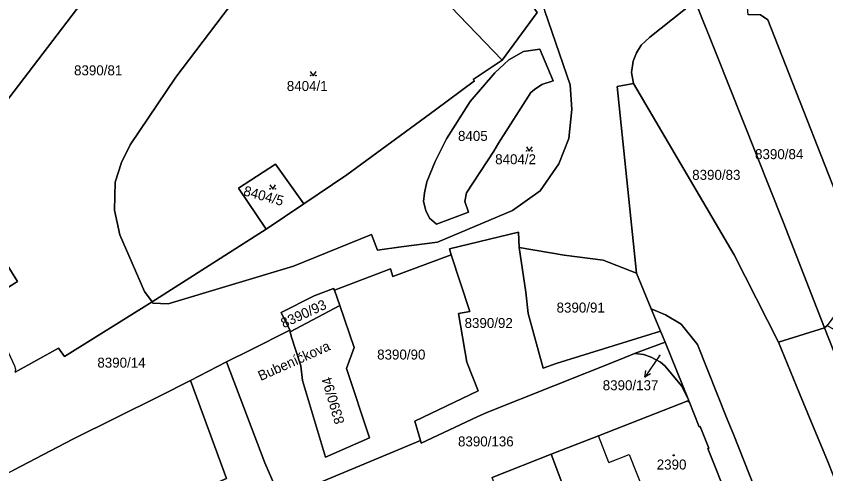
# Model space of a CAD drawing. Extents: x -596233 to -595156, y -1161235 to -1159375.
# Drawn here: x -595651.9 to -595514, y -1160317.5 to -1160239.5 of the extents above; entities that cross this region are included whole.
import ezdxf

# ---------------------------------------------------------------- set-up
doc = ezdxf.new("R2010")
doc.units = 0
for name, color, linetype in [('KN_CAR_KR', 7, 'Continuous'), ('KN_KULTURY', 7, 'Continuous'), ('KN_PARC_CIS_POM', 7, 'Continuous'), ('KN_PARC_CIS_POZ', 7, 'Continuous'), ('KN_PARC_CIS_STAV', 7, 'Continuous'), ('KN_PARC_PLOCHA', 7, 'Continuous'), ('KN_ULICE', 7, 'Continuous'), ('PARC_C_SIPKA', 7, 'Continuous'), ('parcely_l', 7, 'Continuous')]:
    doc.layers.add(name, color=color, linetype=linetype)

msp = doc.modelspace()

# ---------------------------------------------------------------- linework, layer by layer
at = {"layer": 'KN_CAR_KR'}
for points in [[(-595550.98, -1160315.59), (-595552.77, -1160311.01)], [(-595550.98, -1160315.59), (-595547.51, -1160314.19)], [(-595547.51, -1160314.19), (-595542.51, -1160326.8)]]:
    msp.add_lwpolyline(points, dxfattribs=at)
at = {"layer": 'KN_KULTURY'}
for points in [[(-595601.8418, -1160248.8916), (-595601.3418, -1160249.6416), (-595600.8418, -1160248.8916)], [(-595565.0318, -1160261.7316), (-595564.5318, -1160262.4816), (-595564.0318, -1160261.7316)], [(-595608.7418, -1160268.2216), (-595608.2418, -1160268.9716), (-595607.7418, -1160268.2216)]]:
    msp.add_lwpolyline(points, dxfattribs=at)
for centre, radius in [((-595601.792, -1160249.5914), 0.05), ((-595600.8926, -1160249.5914), 0.05), ((-595564.982, -1160262.4314), 0.05), ((-595564.0826, -1160262.4314), 0.05), ((-595608.692, -1160268.9214), 0.05), ((-595607.7926, -1160268.9214), 0.05), ((-595539.94, -1160314.35), 0.09), ((-595539.94, -1160314.35), 0.0398)]:
    msp.add_circle(centre, radius, dxfattribs=at)
at = {"layer": 'KN_PARC_PLOCHA'}
for points in [[(-595611.84, -1160199.17), (-595663.11, -1160266.4), (-595666.1, -1160261.57), (-595679.19, -1160272.97), (-595679.59, -1160272.6), (-595675.19, -1160265.8), (-595671.91, -1160259.87), (-595670.63, -1160255.59), (-595668.7, -1160243.96), (-595668.65, -1160243.58), (-595654.85, -1160232.78), (-595651.39, -1160230), (-595648.51, -1160231.05), (-595642.42, -1160222.76), (-595636.64, -1160218.1), (-595613.21, -1160197.7)], [(-595598.02, -1160214.57), (-595599.45, -1160216.49), (-595624.75, -1160249.88), (-595632.54, -1160261.41), (-595633.97, -1160264.44), (-595635.1, -1160267.78), (-595635.19, -1160272.54), (-595634.26, -1160276.74), (-595630.06, -1160286.42), (-595628.79, -1160288.18), (-595643.68, -1160297.49), (-595644.7, -1160296.06), (-595652.11, -1160300.18), (-595651.98, -1160299.7), (-595652.14, -1160299.16), (-595657.27, -1160288.17), (-595651.73, -1160284.73), (-595663.11, -1160266.4), (-595611.84, -1160199.17), (-595603.47, -1160208.11)], [(-595579.26, -1160215.55), (-595573.45, -1160223.77), (-595563.87, -1160237.88), (-595563.21, -1160238.85), (-595569.13, -1160246.99), (-595583.76, -1160231.77), (-595585.32, -1160229.68), (-595585.53, -1160229.35), (-595595.33, -1160217.99), (-595596.99, -1160215.79), (-595598.02, -1160214.57), (-595593.33, -1160208.24), (-595595.48, -1160204.13), (-595592.83, -1160200.47), (-595590.4, -1160202.98)], [(-595569.13, -1160246.99), (-595574.08, -1160250.26), (-595573.88, -1160250.52), (-595580.51, -1160255.46), (-595595.63, -1160266.52), (-595602.96, -1160271.46), (-595607.74, -1160264.71), (-595614.05, -1160268.81), (-595609.35, -1160275.78), (-595628.79, -1160288.18), (-595630.06, -1160286.42), (-595634.26, -1160276.74), (-595635.19, -1160272.54), (-595635.1, -1160267.78), (-595633.97, -1160264.44), (-595632.54, -1160261.41), (-595624.75, -1160249.88), (-595599.45, -1160216.49), (-595598.02, -1160214.57), (-595596.99, -1160215.79), (-595595.33, -1160217.99), (-595585.53, -1160229.35), (-595585.32, -1160229.68), (-595583.76, -1160231.77)], [(-595514.28, -1160292.6), (-595522.09, -1160295.05), (-595529.63, -1160280.14), (-595546.77, -1160250.95), (-595547.12, -1160249.06), (-595546.87, -1160247.17), (-595546.29, -1160245.74), (-595545.46, -1160244.4), (-595544.03, -1160243.06), (-595536.26, -1160236.91), (-595532.71, -1160245.83), (-595521.32, -1160274.53)], [(-595574.89, -1160272.87), (-595580.33, -1160274.92), (-595581.51, -1160273.9), (-595582.15, -1160272.59), (-595582.53, -1160271.06), (-595582.38, -1160269.61), (-595581.98, -1160267.74), (-595580.59, -1160264.24), (-595578.61, -1160260.4), (-595574.63, -1160254.01), (-595570.41, -1160249.11), (-595568.01, -1160246.92), (-595565.5, -1160245.5), (-595562.73, -1160245.08), (-595560.48, -1160250.5), (-595562.39, -1160251.14), (-595563.65, -1160251.98), (-595564.25, -1160252.49), (-595569.76, -1160261.15), (-595570.55, -1160262.48), (-595575.22, -1160269.61), (-595575.51, -1160271.05)], [(-595574.89, -1160272.87), (-595575.51, -1160271.05), (-595575.22, -1160269.61), (-595570.55, -1160262.48), (-595569.76, -1160261.15), (-595564.25, -1160252.49), (-595563.65, -1160251.98), (-595562.39, -1160251.14), (-595560.48, -1160250.5), (-595562.73, -1160245.08), (-595565.5, -1160245.5), (-595568.01, -1160246.92), (-595570.41, -1160249.11), (-595574.63, -1160254.01), (-595578.61, -1160260.4), (-595580.59, -1160264.24), (-595581.98, -1160267.74), (-595582.38, -1160269.61), (-595582.53, -1160271.06), (-595582.15, -1160272.59), (-595581.51, -1160273.9), (-595580.33, -1160274.92)], [(-595602.96, -1160271.46), (-595609.35, -1160275.78), (-595614.05, -1160268.81), (-595607.74, -1160264.71)], [(-595657.27, -1160288.17), (-595663.79, -1160274.2), (-595675.03, -1160289.01), (-595683.76, -1160298.89), (-595685.63, -1160301.53), (-595685.97, -1160302.22), (-595688.26, -1160298.87), (-595683.41, -1160292.39), (-595670.85, -1160276.55), (-595663.11, -1160266.4), (-595651.73, -1160284.73)], [(-595566.27, -1160278.89), (-595565.11, -1160286.52), (-595564.75, -1160290.16), (-595562.16, -1160299.5), (-595559.93, -1160298.68), (-595542.19, -1160293.19), (-595541.42, -1160295.03), (-595546.59, -1160297), (-595548.97, -1160297.96), (-595571.78, -1160307.07), (-595573.42, -1160307.8), (-595582.94, -1160312.29), (-595583.07, -1160311.82), (-595584.03, -1160308.54), (-595573.22, -1160303.37), (-595575.18, -1160298.46), (-595576.61, -1160290.17), (-595574.69, -1160289.84), (-595577.84, -1160280.15), (-595578.15, -1160279.17), (-595566.36, -1160276.3)], [(-595546.3, -1160283.31), (-595543.78, -1160289.37), (-595542.19, -1160293.19), (-595559.93, -1160298.68), (-595562.16, -1160299.5), (-595564.75, -1160290.16), (-595565.11, -1160286.52), (-595566.27, -1160278.89), (-595558.59, -1160280.23), (-595551.96, -1160281.09)], [(-595597.71, -1160286.18), (-595596.82, -1160288.78), (-595605.25, -1160293.32), (-595605.33, -1160293.03), (-595606.78, -1160290.01), (-595601.15, -1160287.18), (-595597.87, -1160285.91)], [(-595605.25, -1160293.32), (-595596.82, -1160288.78), (-595594.35, -1160295.95), (-595595.66, -1160299.53), (-595591.78, -1160311.37), (-595599.23, -1160314.68), (-595603.19, -1160301.57), (-595603.44, -1160299.08), (-595605.07, -1160294.03)], [(-595488.42, -1160357.8), (-595483.88, -1160369.22), (-595491.65, -1160371.85), (-595509.16, -1160326.51), (-595511.56, -1160320.72), (-595513.74, -1160315.29), (-595516.45, -1160308.75), (-595518.49, -1160303.81), (-595522.09, -1160295.05), (-595514.28, -1160292.6), (-595509.38, -1160305.03), (-595497.6, -1160334.5), (-595490.11, -1160353.55)], [(-595505.22, -1160298.13), (-595505.24, -1160299.15), (-595496.97, -1160319.76), (-595494.11, -1160326.88), (-595483.07, -1160354.4), (-595483.85, -1160353.15), (-595486.53, -1160354.45), (-595478.53, -1160367.41), (-595482.66, -1160368.81), (-595487.57, -1160359.24), (-595488.42, -1160357.8), (-595490.11, -1160353.55), (-595497.6, -1160334.5), (-595509.38, -1160305.03), (-595514.28, -1160292.6), (-595513.78, -1160292.19), (-595511.53, -1160293.52), (-595508.15, -1160295.89)], [(-595537.38, -1160305.01), (-595538.55, -1160302.57), (-595541.47, -1160299.1), (-595542.2, -1160298.47), (-595543.79, -1160297.6), (-595545.11, -1160297.18), (-595546.05, -1160297.02), (-595546.59, -1160297), (-595541.42, -1160295.03), (-595537.39, -1160304.87)], [(-595607.29, -1160320.87), (-595606.36, -1160323), (-595602.21, -1160321.26), (-595598.75, -1160329.54), (-595603.74, -1160331.6), (-595606.33, -1160332.6), (-595607.74, -1160329.05), (-595609.14, -1160325.74), (-595615.46, -1160328.52), (-595619.53, -1160319.78), (-595616.11, -1160318.29), (-595622.25, -1160301.58), (-595616.1, -1160298.42), (-595609.58, -1160315.63)], [(-595607.74, -1160329.05), (-595640.72, -1160338.42), (-595642.49, -1160339.05), (-595645.49, -1160332.25), (-595665.52, -1160341.58), (-595672.11, -1160326.84), (-595662.59, -1160322), (-595652.4, -1160316.87), (-595642.28, -1160311.6), (-595627.5, -1160304.24), (-595622.25, -1160301.58), (-595616.11, -1160318.29), (-595619.53, -1160319.78), (-595615.46, -1160328.52), (-595609.14, -1160325.74)], [(-595530.57, -1160322.14), (-595531.13, -1160322.36), (-595535.66, -1160324.12), (-595542.51, -1160326.8), (-595547.37, -1160328.67), (-595551.47, -1160330.26), (-595554.34, -1160331.38), (-595560.8, -1160314.17), (-595552.77, -1160311.01), (-595537.53, -1160305.08), (-595537.48, -1160305.23), (-595537.28, -1160305.15), (-595535.59, -1160309.48), (-595535.44, -1160309.42), (-595533.98, -1160313.13), (-595534.13, -1160313.19)], [(-595554.34, -1160331.38), (-595564.56, -1160335.36), (-595567.73, -1160326.7), (-595570.86, -1160318.14), (-595560.8, -1160314.17)]]:
    msp.add_lwpolyline(points, close=True, dxfattribs=at)
for points in [[(-595500.75, -1160235.11), (-595490, -1160273.23), (-595488.33, -1160279.24), (-595485.8, -1160288.35), (-595485.92, -1160289.72), (-595486.87, -1160290.74), (-595492.67, -1160292.36), (-595506.44, -1160282.25), (-595507.42, -1160283.58), (-595507.48, -1160283.34), (-595508.77, -1160278.73), (-595523.91, -1160240.08), (-595525.17, -1160239.22)], [(-595536.26, -1160236.91), (-595544.03, -1160243.06), (-595545.46, -1160244.4), (-595546.29, -1160245.74), (-595546.87, -1160247.17), (-595547.12, -1160249.06), (-595546.77, -1160250.95), (-595549.57, -1160251.46), (-595546.3, -1160283.31), (-595551.96, -1160281.09), (-595558.59, -1160280.23), (-595566.27, -1160278.89), (-595566.36, -1160276.3), (-595578.15, -1160279.17), (-595577.84, -1160280.15), (-595587.77, -1160283.84), (-595588.19, -1160282.56), (-595597.71, -1160286.18), (-595597.87, -1160285.91), (-595601.15, -1160287.18), (-595606.78, -1160290.01), (-595605.33, -1160293.03), (-595612.06, -1160296.43), (-595616.1, -1160298.42), (-595622.25, -1160301.58), (-595627.5, -1160304.24), (-595642.28, -1160311.6), (-595652.4, -1160316.87)], [(-595525.17, -1160239.22), (-595523.91, -1160240.08), (-595508.77, -1160278.73), (-595507.48, -1160283.34), (-595507.42, -1160283.58), (-595513.78, -1160292.19), (-595514.28, -1160292.6), (-595521.32, -1160274.53), (-595532.71, -1160245.83), (-595536.26, -1160236.91)], [(-595652.11, -1160300.18), (-595644.7, -1160296.06), (-595643.68, -1160297.49), (-595628.79, -1160288.18), (-595628.64, -1160288.39), (-595626.07, -1160288.5), (-595604.68, -1160282.11), (-595591.42, -1160276.68), (-595590.41, -1160279.35), (-595586.38, -1160278.8), (-595580.18, -1160278.01), (-595567.38, -1160272.6), (-595562.7, -1160269.28), (-595559.5, -1160264.64), (-595557.78, -1160260.32), (-595557.31, -1160255.41), (-595557.56, -1160251.17), (-595561.88, -1160238.61)], [(-595561.88, -1160238.61), (-595557.56, -1160251.17), (-595557.31, -1160255.41), (-595557.78, -1160260.32), (-595559.5, -1160264.64), (-595562.7, -1160269.28), (-595567.38, -1160272.6), (-595580.18, -1160278.01), (-595586.38, -1160278.8), (-595590.41, -1160279.35), (-595591.42, -1160276.68), (-595604.68, -1160282.11), (-595626.07, -1160288.5), (-595628.64, -1160288.39), (-595628.79, -1160288.18), (-595609.35, -1160275.78), (-595602.96, -1160271.46), (-595595.63, -1160266.52), (-595580.51, -1160255.46), (-595573.88, -1160250.52), (-595574.08, -1160250.26), (-595569.13, -1160246.99), (-595563.21, -1160238.85)], [(-595510.34, -1160359.58), (-595514.98, -1160347.86), (-595515.95, -1160345.24), (-595520.05, -1160335.27), (-595522.38, -1160329.79), (-595526.04, -1160320.13), (-595529.79, -1160310.64), (-595530.84, -1160308.18), (-595535.89, -1160295.48), (-595538.65, -1160292), (-595541.32, -1160290.37), (-595543.78, -1160289.37), (-595546.3, -1160283.31), (-595549.57, -1160251.46), (-595546.77, -1160250.95), (-595529.63, -1160280.14), (-595522.09, -1160295.05), (-595518.49, -1160303.81), (-595516.45, -1160308.75), (-595513.74, -1160315.29)], [(-595607.29, -1160320.87), (-595609.58, -1160315.63), (-595616.1, -1160298.42), (-595612.06, -1160296.43), (-595605.33, -1160293.03), (-595605.25, -1160293.32), (-595605.07, -1160294.03), (-595603.44, -1160299.08), (-595603.19, -1160301.57), (-595599.23, -1160314.68), (-595591.78, -1160311.37), (-595595.66, -1160299.53), (-595594.35, -1160295.95), (-595596.82, -1160288.78), (-595597.71, -1160286.18), (-595588.19, -1160282.56), (-595587.77, -1160283.84), (-595577.84, -1160280.15), (-595574.69, -1160289.84), (-595576.61, -1160290.17), (-595575.18, -1160298.46), (-595573.22, -1160303.37), (-595584.03, -1160308.54), (-595583.07, -1160311.82), (-595601.99, -1160319.7)], [(-595530.57, -1160322.14), (-595534.13, -1160313.19), (-595533.98, -1160313.13), (-595535.44, -1160309.42), (-595535.59, -1160309.48), (-595537.28, -1160305.15), (-595537.48, -1160305.23), (-595537.53, -1160305.08), (-595537.38, -1160305.01), (-595537.39, -1160304.87), (-595541.42, -1160295.03), (-595542.19, -1160293.19), (-595543.78, -1160289.37), (-595541.32, -1160290.37), (-595538.65, -1160292), (-595535.89, -1160295.48), (-595530.84, -1160308.18), (-595529.79, -1160310.64), (-595526.04, -1160320.13)], [(-595601.99, -1160319.7), (-595583.07, -1160311.82), (-595582.94, -1160312.29), (-595573.42, -1160307.8), (-595571.78, -1160307.07), (-595548.97, -1160297.96), (-595546.59, -1160297), (-595546.05, -1160297.02), (-595545.11, -1160297.18), (-595543.79, -1160297.6), (-595542.2, -1160298.47), (-595541.47, -1160299.1), (-595538.55, -1160302.57), (-595537.38, -1160305.01), (-595537.53, -1160305.08), (-595552.77, -1160311.01), (-595560.8, -1160314.17), (-595570.86, -1160318.14)]]:
    msp.add_lwpolyline(points, dxfattribs=at)
at = {"layer": 'PARC_C_SIPKA'}
for points in [[(-595542.29, -1160297.3), (-595543.15, -1160298.54), (-595544.8614, -1160301.0039)], [(-595543.8803, -1160300.4679), (-595544.8614, -1160301.0039), (-595544.7016, -1160299.8974)]]:
    msp.add_lwpolyline(points, dxfattribs=at)
at = {"layer": 'parcely_l'}
for points in [[(-595611.84, -1160199.17), (-595663.11, -1160266.4)], [(-595628.79, -1160288.18), (-595630.06, -1160286.42), (-595634.26, -1160276.74), (-595635.19, -1160272.54), (-595635.1, -1160267.78), (-595633.97, -1160264.44), (-595632.54, -1160261.41), (-595624.75, -1160249.88), (-595599.45, -1160216.49), (-595598.02, -1160214.57)], [(-595598.02, -1160214.57), (-595596.99, -1160215.79), (-595595.33, -1160217.99), (-595585.53, -1160229.35), (-595585.32, -1160229.68), (-595583.76, -1160231.77), (-595569.13, -1160246.99)], [(-595507.42, -1160283.58), (-595507.48, -1160283.34), (-595508.77, -1160278.73), (-595523.91, -1160240.08), (-595525.17, -1160239.22), (-595527.23, -1160239.22), (-595527.44, -1160237.35), (-595519.15, -1160234.12), (-595516.75, -1160232.42), (-595514.77, -1160230.11), (-595513.68, -1160227.42), (-595513.51, -1160224.35), (-595513.68, -1160219.98)], [(-595562.54, -1160236.89), (-595561.88, -1160238.61), (-595557.56, -1160251.17), (-595557.31, -1160255.41), (-595557.78, -1160260.32), (-595559.5, -1160264.64), (-595562.7, -1160269.28), (-595567.38, -1160272.6), (-595580.18, -1160278.01), (-595586.38, -1160278.8), (-595590.41, -1160279.35), (-595591.42, -1160276.68), (-595604.68, -1160282.11), (-595626.07, -1160288.5), (-595628.64, -1160288.39), (-595628.79, -1160288.18)], [(-595569.13, -1160246.99), (-595563.21, -1160238.85), (-595563.87, -1160237.88)], [(-595546.77, -1160250.95), (-595547.12, -1160249.06), (-595546.87, -1160247.17), (-595546.29, -1160245.74), (-595545.46, -1160244.4), (-595544.03, -1160243.06), (-595536.26, -1160236.91)], [(-595536.26, -1160236.91), (-595532.71, -1160245.83), (-595521.32, -1160274.53), (-595514.28, -1160292.6)], [(-595574.89, -1160272.87), (-595575.51, -1160271.05), (-595575.22, -1160269.61), (-595570.55, -1160262.48), (-595569.76, -1160261.15), (-595564.25, -1160252.49), (-595563.65, -1160251.98), (-595562.39, -1160251.14), (-595560.48, -1160250.5), (-595562.73, -1160245.08), (-595565.5, -1160245.5), (-595568.01, -1160246.92), (-595570.41, -1160249.11), (-595574.63, -1160254.01), (-595578.61, -1160260.4), (-595580.59, -1160264.24), (-595581.98, -1160267.74), (-595582.38, -1160269.61), (-595582.53, -1160271.06), (-595582.15, -1160272.59), (-595581.51, -1160273.9), (-595580.33, -1160274.92), (-595574.89, -1160272.87)], [(-595569.13, -1160246.99), (-595574.08, -1160250.26), (-595573.88, -1160250.52), (-595580.51, -1160255.46), (-595595.63, -1160266.52), (-595602.96, -1160271.46)], [(-595546.3, -1160283.31), (-595549.57, -1160251.46), (-595546.77, -1160250.95)], [(-595522.09, -1160295.05), (-595529.63, -1160280.14), (-595546.77, -1160250.95)], [(-595609.35, -1160275.78), (-595614.05, -1160268.81), (-595607.74, -1160264.71), (-595602.96, -1160271.46)], [(-595657.27, -1160288.17), (-595651.73, -1160284.73), (-595663.11, -1160266.4)], [(-595602.96, -1160271.46), (-595609.35, -1160275.78)], [(-595609.35, -1160275.78), (-595628.79, -1160288.18)], [(-595577.84, -1160280.15), (-595578.15, -1160279.17), (-595566.36, -1160276.3), (-595566.27, -1160278.89)], [(-595566.27, -1160278.89), (-595565.11, -1160286.52), (-595564.75, -1160290.16), (-595562.16, -1160299.5), (-595559.93, -1160298.68), (-595542.19, -1160293.19)], [(-595566.27, -1160278.89), (-595558.59, -1160280.23), (-595551.96, -1160281.09), (-595546.3, -1160283.31)], [(-595577.84, -1160280.15), (-595587.77, -1160283.84), (-595588.19, -1160282.56), (-595597.71, -1160286.18)], [(-595583.07, -1160311.82), (-595584.03, -1160308.54), (-595573.22, -1160303.37), (-595575.18, -1160298.46), (-595576.61, -1160290.17), (-595574.69, -1160289.84), (-595577.84, -1160280.15)], [(-595546.3, -1160283.31), (-595543.78, -1160289.37)], [(-595605.33, -1160293.03), (-595606.78, -1160290.01), (-595601.15, -1160287.18), (-595597.87, -1160285.91), (-595597.71, -1160286.18)], [(-595597.71, -1160286.18), (-595596.82, -1160288.78)], [(-595628.79, -1160288.18), (-595643.68, -1160297.49), (-595644.7, -1160296.06), (-595652.11, -1160300.18)], [(-595605.25, -1160293.32), (-595596.82, -1160288.78)], [(-595596.82, -1160288.78), (-595594.35, -1160295.95), (-595595.66, -1160299.53), (-595591.78, -1160311.37), (-595599.23, -1160314.68), (-595603.19, -1160301.57), (-595603.44, -1160299.08), (-595605.07, -1160294.03), (-595605.25, -1160293.32)], [(-595543.78, -1160289.37), (-595542.19, -1160293.19)], [(-595475.37, -1160447.79), (-595483.26, -1160428), (-595484.78, -1160424.75), (-595493.72, -1160401.6), (-595495.44, -1160397.2), (-595497.53, -1160392.05), (-595510.34, -1160359.58), (-595514.98, -1160347.86), (-595515.95, -1160345.24), (-595520.05, -1160335.27), (-595522.38, -1160329.79), (-595526.04, -1160320.13), (-595529.79, -1160310.64), (-595530.84, -1160308.18), (-595535.89, -1160295.48), (-595538.65, -1160292), (-595541.32, -1160290.37), (-595543.78, -1160289.37)], [(-595605.33, -1160293.03), (-595612.06, -1160296.43), (-595616.1, -1160298.42)], [(-595605.25, -1160293.32), (-595605.33, -1160293.03)], [(-595542.19, -1160293.19), (-595541.42, -1160295.03)], [(-595514.28, -1160292.6), (-595522.09, -1160295.05)], [(-595513.78, -1160292.19), (-595514.28, -1160292.6)], [(-595488.42, -1160357.8), (-595490.11, -1160353.55), (-595497.6, -1160334.5), (-595509.38, -1160305.03), (-595514.28, -1160292.6)], [(-595541.42, -1160295.03), (-595546.59, -1160297)], [(-595541.42, -1160295.03), (-595537.39, -1160304.87), (-595537.38, -1160305.01)], [(-595522.09, -1160295.05), (-595518.49, -1160303.81), (-595516.45, -1160308.75), (-595513.74, -1160315.29), (-595511.56, -1160320.72), (-595509.16, -1160326.51), (-595491.65, -1160371.85)], [(-595546.59, -1160297), (-595548.97, -1160297.96), (-595571.78, -1160307.07), (-595573.42, -1160307.8), (-595582.94, -1160312.29), (-595583.07, -1160311.82)], [(-595546.59, -1160297), (-595546.05, -1160297.02), (-595545.11, -1160297.18), (-595543.79, -1160297.6), (-595542.2, -1160298.47), (-595541.47, -1160299.1), (-595538.55, -1160302.57), (-595537.38, -1160305.01)], [(-595622.25, -1160301.58), (-595616.1, -1160298.42)], [(-595616.1, -1160298.42), (-595609.58, -1160315.63), (-595607.29, -1160320.87)], [(-595672.11, -1160326.84), (-595662.59, -1160322), (-595652.4, -1160316.87), (-595642.28, -1160311.6), (-595627.5, -1160304.24), (-595622.25, -1160301.58)], [(-595607.74, -1160329.05), (-595609.14, -1160325.74), (-595615.46, -1160328.52), (-595619.53, -1160319.78), (-595616.11, -1160318.29), (-595622.25, -1160301.58)], [(-595537.53, -1160305.08), (-595552.77, -1160311.01), (-595560.8, -1160314.17)], [(-595537.38, -1160305.01), (-595537.53, -1160305.08)], [(-595530.57, -1160322.14), (-595534.13, -1160313.19), (-595533.98, -1160313.13), (-595535.44, -1160309.42), (-595535.59, -1160309.48), (-595537.28, -1160305.15), (-595537.48, -1160305.23), (-595537.53, -1160305.08)], [(-595607.29, -1160320.87), (-595601.99, -1160319.7), (-595583.07, -1160311.82)], [(-595570.86, -1160318.14), (-595560.8, -1160314.17)], [(-595560.8, -1160314.17), (-595554.34, -1160331.38)]]:
    msp.add_lwpolyline(points, dxfattribs=at)

# ---------------------------------------------------------------- texts
at = {"layer": 'KN_PARC_CIS_POM'}
msp.add_text('8390/137', height=0.1, dxfattribs=at).set_placement((-595542.6733, -1160297.3))
at = {"layer": 'KN_PARC_CIS_POZ'}
for s, p in [('8390/81', (-595642.0766, -1160249.56)), ('8404/1', (-595605.8366, -1160252.23)), ('8405', (-595576.6766, -1160260.74)), ('8404/2', (-595570.3466, -1160264.72)), ('8390/84', (-595526.0766, -1160263.85)), ('8390/83', (-595536.7866, -1160267.38)), ('8390/91', (-595559.8866, -1160290.01)), ('8390/92', (-595575.5566, -1160292.64)), ('8390/90', (-595590.4466, -1160298.02)), ('8390/14', (-595638.1066, -1160299.4)), ('8390/137', (-595552.0266, -1160303.25)), ('8390/136', (-595576.6766, -1160312.83))]:
    msp.add_text(s, height=1.7, dxfattribs=at).set_placement(p)
for s, rotation, p in [('8404/5', 344.592552, (-595613.3535, -1160270.0003)), ('8390/93', 24.696586, (-595606.3683, -1160292.6976)), ('8390/94', 106.436927, (-595595.9766, -1160308.745))]:
    msp.add_text(s, height=1.7, rotation=rotation, dxfattribs=at).set_placement(p)
at = {"layer": 'KN_PARC_CIS_STAV'}
msp.add_text('2390', height=1.7, dxfattribs=at).set_placement((-595542.8266, -1160316.77))
at = {"layer": 'KN_ULICE'}
msp.add_text('Bubeníčkova', height=1.7, rotation=24.068511, dxfattribs=at).set_placement((-595610.2717, -1160301.6937))

doc.saveas('drawing.dxf')
